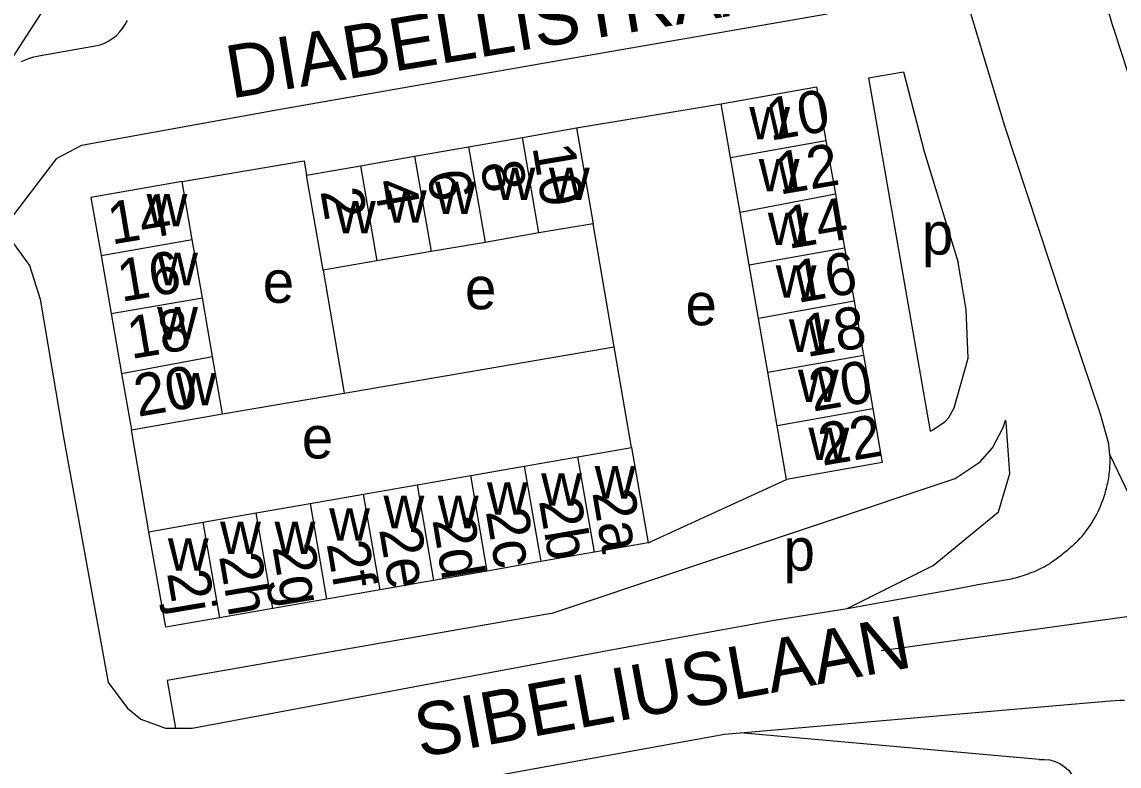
# Model space of a CAD drawing. Extents: x 159045 to 160918, y 380454 to 382516.
# Drawn here: x 160420.2 to 160524.1, y 381517.5 to 381588.1 of the extents above; entities that cross this region are included whole.
import ezdxf

# ---------------------------------------------------------------- set-up
doc = ezdxf.new("R2010")
doc.units = 0
for name, color, linetype in [('BLT_Basislijn', 7, 'Continuous'), ('BLT_Bebouwing', 7, 'Continuous'), ('BLT_Centroide', 7, 'Continuous'), ('BLT_Huisnummer', 7, 'Continuous'), ('BLT_Huisnummer_ tussenligend', 7, 'Continuous'), ('BLT_Onderverdeling_panden', 7, 'Continuous'), ('BLT_Straatnaam', 7, 'Continuous'), ('BLT_Vlakafsluiter', 7, 'Continuous')]:
    doc.layers.add(name, color=color, linetype=linetype)

msp = doc.modelspace()

# ---------------------------------------------------------------- linework, layer by layer
at = {"layer": 'BLT_Basislijn'}
for p, q in [((160427.57, 381597.58), (160417.9, 381582.6)), ((160500.39, 381582.77), (160503.69, 381583.35)), ((160500.39, 381582.77), (160506.23, 381549.29)), ((160472.71, 381578.02), (160486.43, 381580.32)), ((160476.29, 381557.28), (160474.28, 381568.95)), ((160448.7, 381564.54), (160450.69, 381552.89)), ((160421.89, 381561.81), (160424.12, 381548.73)), ((160450.69, 381552.89), (160476.29, 381557.28)), ((160477.93, 381547.75), (160476.29, 381557.28)), ((160439.19, 381550.92), (160450.69, 381552.89)), ((160432.21, 381539.76), (160430.54, 381549.42)), ((160479.49, 381538.69), (160492.62, 381544.72)), ((160498.36, 381532.49), (160508.64, 381534.33)), ((160501.58, 381528.5), (160530.2, 381532.45)), ((160476.16, 381528.61), (160491.43, 381531.39)), ((160488.21, 381520.69), (160523.28, 381523.74)), ((160516.55, 381518.16), (160488.21, 381520.69))]:
    msp.add_line(p, q, dxfattribs=at)
for points in [[(160386.88, 381639.33), (160407.89, 381625.76), (160433.31, 381639.83), (160435.69, 381640.78), (160460.01, 381648.17), (160462.92, 381648.69), (160487.86, 381650.82), (160489.34, 381630.7), (160490.11, 381623.67), (160496.47, 381588.81), (160472.24, 381584.61), (160444.49, 381579.75), (160425.82, 381576.36), (160425.81, 381576.36), (160423.42, 381575.08), (160418.36, 381568.45)], [(160507.35, 381597.84), (160513.26, 381578.22), (160519.72, 381558.71)], [(160521.2, 381595.14), (160521.4, 381594.48), (160521.6, 381593.82), (160521.8, 381593.16), (160522, 381592.5), (160522.2, 381591.85), (160522.41, 381591.19), (160522.61, 381590.54), (160522.82, 381589.88), (160523.03, 381589.22), (160523.23, 381588.57), (160523.44, 381587.91), (160523.65, 381587.26), (160523.86, 381586.6), (160524.07, 381585.95), (160524.28, 381585.3), (160524.5, 381584.64), (160524.71, 381583.99), (160524.93, 381583.34), (160525.61, 381581.26)], [(160420.14, 381584.31), (160420.42, 381584.44), (160420.72, 381584.56), (160421.01, 381584.66), (160421.31, 381584.75), (160421.61, 381584.83), (160421.92, 381584.89), (160421.92, 381584.89), (160427.3, 381585.82), (160427.68, 381585.93), (160428.05, 381586.09), (160428.42, 381586.29), (160428.78, 381586.52), (160429.12, 381586.79), (160429.43, 381587.1), (160429.71, 381587.44), (160429.96, 381587.81), (160430.18, 381588.2)], [(160503.69, 381583.35), (160505.65, 381575.8)], [(160505.65, 381575.8), (160508.88, 381565.26)], [(160435.36, 381572.95), (160446.92, 381574.89), (160447.15, 381573.55)], [(160418.36, 381568.45), (160420.9, 381564.97), (160421.89, 381561.81)], [(160506.23, 381549.29), (160506.38, 381549.34), (160507.65, 381550.19), (160507.99, 381550.57), (160508.49, 381551.5), (160509.81, 381556.2), (160509.64, 381560.81), (160508.88, 381565.26)], [(160519.72, 381558.71), (160522.32, 381550.93), (160523.12, 381548.11)], [(160470.31, 381532.01), (160508.58, 381544.81), (160510.97, 381546.38), (160512.14, 381547.71), (160513.15, 381549.63), (160513.36, 381550.34)], [(160498.36, 381532.49), (160506.51, 381536.55), (160512.7, 381541.65), (160513.76, 381545.28), (160513.41, 381550.1), (160513.36, 381550.34)], [(160424.12, 381548.73), (160428.34, 381525.47), (160430.19, 381523.05), (160431.43, 381522), (160433.76, 381521.15), (160434.71, 381521.15)], [(160523.25, 381547.05), (160523.15, 381548.01), (160523.12, 381548.11)], [(160522.87, 381543.68), (160522.92, 381543.85), (160522.96, 381544.02), (160523, 381544.2), (160523.04, 381544.37), (160523.08, 381544.55), (160523.11, 381544.72), (160523.14, 381544.9), (160523.17, 381545.08), (160523.19, 381545.26), (160523.21, 381545.44), (160523.23, 381545.61), (160523.24, 381545.79), (160523.25, 381545.97), (160523.26, 381546.15), (160523.26, 381546.33), (160523.26, 381546.51), (160523.26, 381546.69), (160523.26, 381546.87), (160523.25, 381547.05)], [(160520.02, 381538.71), (160520.23, 381538.93), (160520.44, 381539.15), (160520.64, 381539.38), (160520.83, 381539.62), (160521.02, 381539.86), (160521.2, 381540.1), (160521.37, 381540.35), (160521.54, 381540.61), (160521.7, 381540.87), (160521.85, 381541.14), (160522, 381541.41), (160522.13, 381541.68), (160522.26, 381541.96), (160522.38, 381542.24), (160522.5, 381542.52), (160522.6, 381542.81), (160522.7, 381543.1), (160522.79, 381543.39), (160522.87, 381543.68)], [(160520.02, 381538.71), (160519.9, 381538.6), (160519.78, 381538.49), (160519.66, 381538.38), (160519.54, 381538.28), (160519.42, 381538.17), (160519.3, 381538.06), (160519.17, 381537.96), (160519.05, 381537.85), (160518.92, 381537.75), (160518.79, 381537.65), (160518.67, 381537.54), (160518.54, 381537.44), (160518.41, 381537.34), (160518.28, 381537.25), (160518.15, 381537.15), (160518.02, 381537.05), (160517.89, 381536.96), (160517.75, 381536.86), (160517.58, 381536.74)], [(160513.93, 381535.3), (160514.13, 381535.35), (160514.33, 381535.4), (160514.53, 381535.46), (160514.73, 381535.52), (160514.93, 381535.58), (160515.13, 381535.64), (160515.32, 381535.71), (160515.52, 381535.78), (160515.71, 381535.85), (160515.9, 381535.93), (160516.1, 381536), (160516.29, 381536.09), (160516.47, 381536.17), (160516.66, 381536.26), (160516.85, 381536.35), (160517.03, 381536.44), (160517.22, 381536.54), (160517.4, 381536.64), (160517.58, 381536.74)], [(160508.64, 381534.33), (160510.74, 381534.74), (160513.93, 381535.3)], [(160470.31, 381532.01), (160433.92, 381525.65), (160434.71, 381521.15)], [(160491.43, 381531.39), (160498.36, 381532.49)], [(160434.71, 381521.15), (160436.31, 381521.15), (160476.16, 381528.61)], [(160523.28, 381523.74), (160524.18, 381523.8), (160524.62, 381523.79)], [(160457.26, 381515.24), (160486.75, 381520.56), (160488.21, 381520.69)], [(160516.55, 381518.16), (160517.06, 381518.18), (160517.57, 381518.13), (160518.06, 381517.99), (160518.52, 381517.78), (160518.95, 381517.49), (160519.33, 381517.15), (160519.65, 381516.75), (160519.9, 381516.3), (160520.08, 381515.83), (160520.15, 381515.56)]]:
    msp.add_lwpolyline(points, dxfattribs=at)
at = {"layer": 'BLT_Bebouwing'}
for p, q in [((160462.49, 381576.23), (160467.6, 381577.12)), ((160496.35, 381576.82), (160497.24, 381571.74)), ((160457.38, 381575.34), (160462.49, 381576.23)), ((160452.26, 381574.44), (160457.38, 381575.34)), ((160488.22, 381570.01), (160487.32, 381575.23)), ((160497.24, 381571.74), (160498.12, 381566.65)), ((160489.08, 381565.06), (160488.22, 381570.01)), ((160437.27, 381561.93), (160436.31, 381567.44)), ((160464.05, 381567.18), (160458.93, 381566.3)), ((160469.16, 381568.07), (160464.05, 381567.18)), ((160458.93, 381566.3), (160453.81, 381565.42)), ((160498.12, 381566.65), (160499.01, 381561.61)), ((160427.67, 381565.94), (160428.62, 381560.43)), ((160453.81, 381565.42), (160448.7, 381564.54)), ((160489.97, 381559.97), (160489.08, 381565.06)), ((160438.24, 381556.36), (160437.27, 381561.93)), ((160428.62, 381560.43), (160429.61, 381554.76)), ((160490.85, 381554.89), (160489.97, 381559.97)), ((160499.9, 381556.48), (160500.79, 381551.39)), ((160491.74, 381549.8), (160490.85, 381554.89)), ((160467.77, 381545.97), (160472.85, 381546.86)), ((160462.69, 381545.09), (160467.77, 381545.97)), ((160457.61, 381544.2), (160462.69, 381545.09)), ((160447.48, 381542.43), (160452.53, 381543.31)), ((160452.53, 381543.31), (160457.61, 381544.2)), ((160442.37, 381541.54), (160447.48, 381542.43)), ((160437.31, 381540.65), (160442.37, 381541.54)), ((160474.41, 381537.81), (160469.34, 381536.92)), ((160464.26, 381536.03), (160459.18, 381535.14)), ((160469.34, 381536.92), (160464.26, 381536.03)), ((160459.18, 381535.14), (160454.11, 381534.26)), ((160454.11, 381534.26), (160449.03, 381533.37)), ((160449.03, 381533.37), (160443.96, 381532.48)), ((160443.96, 381532.48), (160438.88, 381531.59))]:
    msp.add_line(p, q, dxfattribs=at)
for points in [[(160486.43, 381580.32), (160495.46, 381581.91), (160496.35, 381576.82)], [(160487.32, 381575.23), (160486.43, 381580.32)], [(160467.6, 381577.12), (160472.71, 381578.02)], [(160472.71, 381578.02), (160474.28, 381568.95)], [(160447.15, 381573.55), (160452.26, 381574.44)], [(160448.7, 381564.54), (160447.15, 381573.55)], [(160435.36, 381572.95), (160426.71, 381571.44), (160427.67, 381565.94)], [(160436.31, 381567.44), (160435.36, 381572.95)], [(160474.28, 381568.95), (160469.16, 381568.07)], [(160499.01, 381561.61), (160499.9, 381556.48), (160499.9, 381556.48)], [(160439.19, 381550.92), (160438.24, 381556.36)], [(160429.61, 381554.76), (160430.54, 381549.42)], [(160430.54, 381549.42), (160439.19, 381550.92)], [(160500.79, 381551.39), (160501.67, 381546.31), (160492.62, 381544.72)], [(160492.62, 381544.72), (160491.74, 381549.8)], [(160472.85, 381546.86), (160477.93, 381547.75)], [(160477.93, 381547.75), (160479.49, 381538.69)], [(160432.21, 381539.76), (160437.31, 381540.65)], [(160438.88, 381531.59), (160433.8, 381530.71), (160432.21, 381539.76)], [(160479.49, 381538.69), (160474.41, 381537.81)]]:
    msp.add_lwpolyline(points, dxfattribs=at)
at = {"layer": 'BLT_Onderverdeling_panden'}
for p, q in [((160487.32, 381575.23), (160496.35, 381576.82)), ((160462.49, 381576.23), (160464.05, 381567.18)), ((160452.26, 381574.44), (160453.81, 381565.42)), ((160457.38, 381575.34), (160458.93, 381566.3)), ((160497.24, 381571.74), (160488.22, 381570.01)), ((160427.67, 381565.94), (160436.31, 381567.44)), ((160489.08, 381565.06), (160498.12, 381566.65)), ((160428.62, 381560.43), (160437.27, 381561.93)), ((160499.01, 381561.61), (160489.97, 381559.97)), ((160429.61, 381554.76), (160438.24, 381556.36)), ((160490.85, 381554.89), (160499.9, 381556.48)), ((160500.79, 381551.39), (160491.74, 381549.8)), ((160474.41, 381537.81), (160472.85, 381546.86)), ((160467.77, 381545.97), (160469.34, 381536.92)), ((160464.26, 381536.03), (160462.69, 381545.09)), ((160454.11, 381534.26), (160452.53, 381543.31)), ((160457.61, 381544.2), (160459.18, 381535.14)), ((160447.48, 381542.43), (160449.03, 381533.37)), ((160443.96, 381532.48), (160442.37, 381541.54)), ((160437.31, 381540.65), (160438.88, 381531.59))]:
    msp.add_line(p, q, dxfattribs=at)
msp.add_lwpolyline([(160469.16, 381568.07), (160467.6, 381577.12), (160467.6, 381577.12)], dxfattribs=at)
at = {"layer": 'BLT_Vlakafsluiter'}
msp.add_line((160523.25, 381547.05), (160530.2, 381532.45), dxfattribs=at)

# ---------------------------------------------------------------- texts
at = {"layer": 'BLT_Centroide'}
for s, p in [('w', (160489.08, 381576.95)), ('w', (160489.98, 381572.01)), ('w', (160464.95, 381571.19)), ('w', (160470.1, 381571.19)), ('w', (160459.3, 381569.86)), ('w', (160431.98, 381568.69)), ('w', (160454.65, 381569.03)), ('w', (160449.83, 381568.03)), ('w', (160490.84, 381566.92)), ('p', (160505.44, 381566.02)), ('w', (160432.98, 381563.12)), ('e', (160442.99, 381561.45)), ('w', (160491.59, 381561.94)), ('e', (160462.15, 381560.84)), ('e', (160483.04, 381559.32)), ('w', (160432.98, 381557.97)), ('w', (160492.84, 381556.8)), ('w', (160434.72, 381551.74)), ('w', (160493.69, 381552.05)), ('e', (160446.69, 381546.7)), ('w', (160494.69, 381546.54)), ('w', (160474.44, 381542.9)), ('w', (160464.23, 381541.38)), ('w', (160469.36, 381542.23)), ('w', (160454.43, 381540.09)), ('w', (160459.58, 381540.09)), ('w', (160449.28, 381538.91)), ('w', (160438.95, 381537.63)), ('w', (160444.11, 381537.63)), ('w', (160434, 381536.06)), ('p', (160492.33, 381536.07))]:
    msp.add_text(s, height=4, dxfattribs=at).set_placement(p)
at = {"layer": 'BLT_Huisnummer'}
for s, rotation, p in [('10', 9.6174, (160491.05, 381576.81)), ('10', 279.6174, (160468.52, 381576.23)), ('6', 279.6174, (160458.54, 381573.77)), ('14', 9.6174, (160428.67, 381566.96)), ('2', 279.6174, (160448.44, 381572.04)), ('14', 9.6174, (160492.78, 381566.55)), ('18', 9.6174, (160430.51, 381556.11)), ('18', 9.6174, (160494.52, 381556.3)), ('20', 9.6174, (160431.15, 381550.64)), ('22', 9.6174, (160496, 381546)), ('2a', 279.6174, (160474.2, 381543.47)), ('2c', 279.6174, (160464.11, 381541.68)), ('2e', 279.6174, (160454, 381539.98)), ('2g', 279.6174, (160443.89, 381538.32)), ('2j', 279.6174, (160433.91, 381535.84))]:
    msp.add_text(s, height=4, rotation=rotation, dxfattribs=at).set_placement(p)
at = {"layer": 'BLT_Huisnummer_ tussenligend'}
for s, rotation, p in [('12', 9.6174, (160491.94, 381571.69)), ('8', 279.6174, (160463.59, 381574.62)), ('4', 279.6174, (160453.49, 381572.91)), ('16', 9.6174, (160429.59, 381561.53)), ('16', 9.6174, (160493.65, 381561.43)), ('20', 9.6174, (160495.11, 381551.13)), ('2b', 279.6174, (160469.14, 381542.7)), ('2d', 279.6174, (160459.05, 381540.88)), ('2f', 279.6174, (160449.03, 381538.62)), ('2h', 279.6174, (160438.84, 381537.44))]:
    msp.add_text(s, height=4, rotation=rotation, dxfattribs=at).set_placement(p)
at = {"layer": 'BLT_Straatnaam'}
for s, rotation, p in [('DIABELLISTRAAT', 9.4034, (160439.99, 381580.8)), ('SIBELIUSLAAN', 10.4034, (160457.89, 381518.35))]:
    msp.add_text(s, height=5, rotation=rotation, dxfattribs=at).set_placement(p)

doc.saveas('drawing.dxf')
